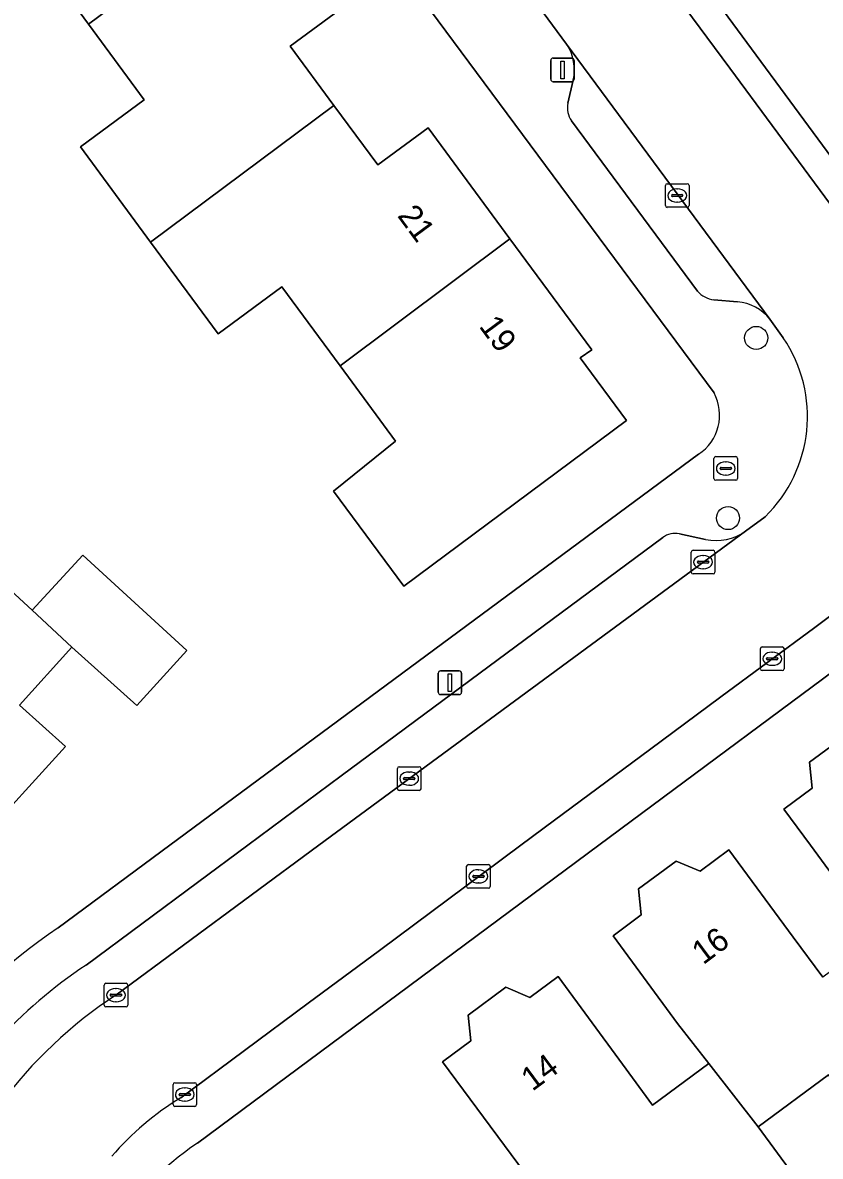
# Model space of a CAD drawing. Extents: x 163426 to 164192, y 380329 to 381641.
# Drawn here: x 163731.07 to 163764.88, y 381236.82 to 381284.84 of the extents above; entities that cross this region are included whole.
import ezdxf

# ---------------------------------------------------------------- set-up
doc = ezdxf.new("R2010")
doc.units = 0
for name, color, linetype in [('IMGEO_Boom', 7, 'Continuous'), ('IMGEO_Brandkraan', 7, 'Continuous'), ('IMGEO_Erf', 7, 'Continuous'), ('IMGEO_Kolk', 7, 'Continuous'), ('IMGEO_Lichtmast', 7, 'Continuous'), ('IMGEO_Pand', 7, 'Continuous'), ('IMGEO_Pand_nummerreeks', 7, 'Continuous'), ('IMGEO_Parkeervlak_open', 7, 'Continuous'), ('IMGEO_Rijbaan_lokaal_open', 7, 'Continuous'), ('IMGEO_Voetpad_open', 7, 'Continuous')]:
    doc.layers.add(name, color=color, linetype=linetype)

msp = doc.modelspace()

# ---------------------------------------------------------------- linework, layer by layer
at = {"layer": 'IMGEO_Boom'}
for centre in [(163762.159, 381271.482), (163760.965, 381263.853)]:
    msp.add_circle(centre, 0.489, dxfattribs=at)
at = {"layer": 'IMGEO_Brandkraan'}
for p, q in [((163760.37, 381265.529), (163760.37, 381266.381)), ((163760.445, 381266.455), (163761.297, 381266.455)), ((163761.371, 381266.381), (163761.371, 381265.529)), ((163760.629, 381265.949), (163760.629, 381265.961)), ((163761.067, 381265.912), (163760.669, 381265.912)), ((163760.672, 381265.998), (163761.07, 381265.998)), ((163760.858, 381266.235), (163760.883, 381266.235)), ((163761.113, 381265.961), (163761.113, 381265.949)), ((163761.297, 381265.455), (163760.445, 381265.455)), ((163760.881, 381265.675), (163760.856, 381265.675))]:
    msp.add_line(p, q, dxfattribs=at)
for points in [[(163760.37, 381265.529), (163760.37, 381266.381)], [(163760.445, 381266.455), (163761.297, 381266.455)], [(163761.371, 381266.381), (163761.371, 381265.529)], [(163761.297, 381265.455), (163760.445, 381265.455)]]:
    msp.add_lwpolyline(points, dxfattribs=at)
for centre, radius, start, end in [((163760.447, 381266.379), 0.0765, 91.552, 178.448), ((163760.447, 381266.379), 0.0765, 91.552, 178.448), ((163761.295, 381266.379), 0.0765, 1.552, 88.448), ((163761.295, 381266.379), 0.0765, 1.552, 88.448), ((163760.669, 381265.958), 0.0403, 85.8775, 175.7526), ((163760.666, 381265.948), 0.0366, 178.938, 274.7102), ((163761.07, 381265.955), 0.043, 264.8664, 352.4533), ((163761.074, 381265.96), 0.0386, 1.7309, 96.639), ((163760.447, 381265.531), 0.0765, 181.552, 268.448), ((163760.447, 381265.531), 0.0765, 181.552, 268.448), ((163761.295, 381265.531), 0.0765, 271.552, 358.448), ((163761.295, 381265.531), 0.0765, 271.552, 358.448)]:
    msp.add_arc(centre, radius, start, end, dxfattribs=at)
for centre, major_axis, ratio, start_param, end_param in [((163760.857, 381265.955), (-0.387, 0.002), 0.722429, 4.712389, 7.853982), ((163760.882, 381265.955), (-0.39, 0.002), 0.717154, 1.570796, 4.712389)]:
    msp.add_ellipse(centre, major_axis=major_axis, ratio=ratio, start_param=start_param, end_param=end_param, dxfattribs=at)
at = {"layer": 'IMGEO_Erf'}
for points in [[(163760.371, 381269.157), (163740.553, 381295.871)], [(163755.631, 381292.33), (163769.92, 381272.943), (163775.788, 381264.982), (163774.583, 381264.129), (163784.964, 381250), (163788.937, 381244.592)], [(163744.543, 381285.407), (163742.412, 381283.838), (163744.264, 381281.324), (163746.118, 381278.808), (163748.25, 381280.379), (163751.72, 381275.682), (163755.192, 381270.983), (163754.701, 381270.639), (163756.667, 381267.981), (163747.223, 381260.972), (163744.249, 381264.991), (163746.879, 381267.112), (163744.524, 381270.307), (163742.059, 381273.651), (163739.356, 381271.658), (163736.491, 381275.546), (163733.519, 381279.579), (163736.223, 381281.573), (163733.86, 381284.779), (163731.397, 381288.12)], [(163732.571, 381246.499), (163737.308, 381250), (163759.71, 381266.555)], [(163726.044, 381264.942), (163731.481, 381259.957), (163733.616, 381262.286), (163738.025, 381258.243), (163735.904, 381255.921), (163733.162, 381258.388), (163730.943, 381255.926), (163732.887, 381254.174), (163729.076, 381250)], [(163767.711, 381259.062), (163755.493, 381250), (163738.486, 381237.379)], [(163766.061, 381247.821), (163764.456, 381250), (163763.334, 381251.523), (163764.531, 381252.412), (163764.416, 381253.509), (163766.011, 381254.689)], [(163754.397, 381233.352), (163748.871, 381240.82), (163750.07, 381241.705), (163749.955, 381242.803), (163751.55, 381243.983), (163752.57, 381243.55), (163753.76, 381244.43), (163756.49, 381240.723), (163757.767, 381238.988), (163760.154, 381240.746), (163758.827, 381242.444), (163756.091, 381246.159), (163757.288, 381247.048), (163757.173, 381248.145), (163758.768, 381249.325), (163759.778, 381248.896), (163761, 381249.804), (163763.727, 381246.102), (163764.979, 381244.403)], [(163768.183, 381236.247), (163765.218, 381240.269), (163762.241, 381238.075), (163763.729, 381236.056)]]:
    msp.add_lwpolyline(points, dxfattribs=at)
for centre, radius, start, end in [((163758.627, 381268.215), 1.982, 303.125, 28.3677), ((163745.109, 381227.856), 22.467, 123.9213, 164.2166), ((163744.262, 381228.521), 10.574, 123.1077, 181.2485)]:
    msp.add_arc(centre, radius, start, end, dxfattribs=at)
at = {"layer": 'IMGEO_Kolk'}
for p, q in [((163758.311, 381277.089), (163758.311, 381277.941)), ((163758.386, 381278.015), (163759.238, 381278.015)), ((163758.799, 381277.795), (163758.824, 381277.795)), ((163759.312, 381277.941), (163759.312, 381277.089)), ((163758.57, 381277.509), (163758.57, 381277.521)), ((163759.008, 381277.472), (163758.61, 381277.472)), ((163758.613, 381277.558), (163759.011, 381277.558)), ((163759.054, 381277.521), (163759.054, 381277.509)), ((163759.238, 381277.015), (163758.386, 381277.015)), ((163758.822, 381277.235), (163758.797, 381277.235)), ((163759.408, 381261.563), (163759.408, 381262.415)), ((163759.483, 381262.489), (163760.335, 381262.489)), ((163760.409, 381262.415), (163760.409, 381261.563)), ((163759.667, 381261.983), (163759.667, 381261.995)), ((163760.105, 381261.946), (163759.707, 381261.946)), ((163759.71, 381262.032), (163760.108, 381262.032)), ((163759.896, 381262.269), (163759.921, 381262.269)), ((163760.151, 381261.995), (163760.151, 381261.983)), ((163760.335, 381261.489), (163759.483, 381261.489)), ((163759.919, 381261.709), (163759.894, 381261.709)), ((163762.339, 381257.47), (163762.339, 381258.322)), ((163762.414, 381258.396), (163763.266, 381258.396)), ((163762.827, 381258.176), (163762.852, 381258.176)), ((163763.34, 381258.322), (163763.34, 381257.47)), ((163762.598, 381257.89), (163762.598, 381257.902)), ((163763.036, 381257.853), (163762.638, 381257.853)), ((163762.641, 381257.939), (163763.039, 381257.939)), ((163762.85, 381257.616), (163762.825, 381257.616)), ((163763.082, 381257.902), (163763.082, 381257.89)), ((163763.266, 381257.396), (163762.414, 381257.396)), ((163747.027, 381253.318), (163747.879, 381253.318)), ((163746.952, 381252.392), (163746.952, 381253.244)), ((163747.211, 381252.812), (163747.211, 381252.824)), ((163747.254, 381252.861), (163747.652, 381252.861)), ((163747.44, 381253.098), (163747.465, 381253.098)), ((163747.695, 381252.824), (163747.695, 381252.812)), ((163747.953, 381253.244), (163747.953, 381252.392)), ((163747.649, 381252.775), (163747.251, 381252.775)), ((163747.463, 381252.538), (163747.438, 381252.538)), ((163747.879, 381252.318), (163747.027, 381252.318)), ((163749.886, 381248.251), (163749.886, 381249.103)), ((163749.961, 381249.177), (163750.813, 381249.177)), ((163750.887, 381249.103), (163750.887, 381248.251)), ((163750.145, 381248.671), (163750.145, 381248.683)), ((163750.583, 381248.634), (163750.185, 381248.634)), ((163750.188, 381248.72), (163750.586, 381248.72)), ((163750.374, 381248.957), (163750.399, 381248.957)), ((163750.629, 381248.683), (163750.629, 381248.671)), ((163750.813, 381248.177), (163749.961, 381248.177)), ((163750.397, 381248.397), (163750.372, 381248.397)), ((163734.525, 381243.223), (163734.525, 381244.075)), ((163734.6, 381244.149), (163735.452, 381244.149)), ((163734.827, 381243.692), (163735.225, 381243.692)), ((163735.013, 381243.929), (163735.038, 381243.929)), ((163735.526, 381244.075), (163735.526, 381243.223)), ((163734.784, 381243.643), (163734.784, 381243.655)), ((163735.222, 381243.606), (163734.824, 381243.606)), ((163735.036, 381243.369), (163735.011, 381243.369)), ((163735.268, 381243.655), (163735.268, 381243.643)), ((163735.452, 381243.149), (163734.6, 381243.149)), ((163737.443, 381239.011), (163737.443, 381239.863)), ((163737.518, 381239.937), (163738.37, 381239.937)), ((163738.444, 381239.863), (163738.444, 381239.011)), ((163737.702, 381239.431), (163737.702, 381239.443)), ((163738.14, 381239.394), (163737.742, 381239.394)), ((163737.745, 381239.48), (163738.143, 381239.48)), ((163737.931, 381239.717), (163737.956, 381239.717)), ((163738.186, 381239.443), (163738.186, 381239.431)), ((163738.37, 381238.937), (163737.518, 381238.937)), ((163737.954, 381239.157), (163737.929, 381239.157))]:
    msp.add_line(p, q, dxfattribs=at)
for points in [[(163758.311, 381277.089), (163758.311, 381277.941)], [(163758.386, 381278.015), (163759.238, 381278.015)], [(163759.312, 381277.941), (163759.312, 381277.089)], [(163759.238, 381277.015), (163758.386, 381277.015)], [(163759.408, 381261.563), (163759.408, 381262.415)], [(163759.483, 381262.489), (163760.335, 381262.489)], [(163760.409, 381262.415), (163760.409, 381261.563)], [(163760.335, 381261.489), (163759.483, 381261.489)], [(163762.339, 381257.47), (163762.339, 381258.322)], [(163762.414, 381258.396), (163763.266, 381258.396)], [(163763.34, 381258.322), (163763.34, 381257.47)], [(163763.266, 381257.396), (163762.414, 381257.396)], [(163747.027, 381253.318), (163747.879, 381253.318)], [(163746.952, 381252.392), (163746.952, 381253.244)], [(163747.953, 381253.244), (163747.953, 381252.392)], [(163747.879, 381252.318), (163747.027, 381252.318)], [(163749.886, 381248.251), (163749.886, 381249.103)], [(163749.961, 381249.177), (163750.813, 381249.177)], [(163750.887, 381249.103), (163750.887, 381248.251)], [(163750.813, 381248.177), (163749.961, 381248.177)], [(163734.525, 381243.223), (163734.525, 381244.075)], [(163734.6, 381244.149), (163735.452, 381244.149)], [(163735.526, 381244.075), (163735.526, 381243.223)], [(163735.452, 381243.149), (163734.6, 381243.149)], [(163737.443, 381239.011), (163737.443, 381239.863)], [(163737.518, 381239.937), (163738.37, 381239.937)], [(163738.444, 381239.863), (163738.444, 381239.011)], [(163738.37, 381238.937), (163737.518, 381238.937)]]:
    msp.add_lwpolyline(points, dxfattribs=at)
for centre, radius, start, end in [((163758.388, 381277.939), 0.0765, 91.552, 178.448), ((163758.388, 381277.939), 0.0765, 91.552, 178.448), ((163759.236, 381277.939), 0.0765, 1.552, 88.448), ((163759.236, 381277.939), 0.0765, 1.552, 88.448), ((163758.61, 381277.518), 0.0403, 85.8775, 175.7526), ((163758.607, 381277.508), 0.0366, 178.938, 274.7102), ((163759.011, 381277.515), 0.043, 264.8664, 352.4533), ((163759.015, 381277.52), 0.0386, 1.7309, 96.639), ((163758.388, 381277.091), 0.0765, 181.552, 268.448), ((163758.388, 381277.091), 0.0765, 181.552, 268.448), ((163759.236, 381277.091), 0.0765, 271.552, 358.448), ((163759.236, 381277.091), 0.0765, 271.552, 358.448), ((163759.485, 381262.413), 0.0765, 91.552, 178.448), ((163759.485, 381262.413), 0.0765, 91.552, 178.448), ((163760.333, 381262.413), 0.0765, 1.552, 88.448), ((163760.333, 381262.413), 0.0765, 1.552, 88.448), ((163759.707, 381261.992), 0.0403, 85.8775, 175.7526), ((163759.704, 381261.982), 0.0366, 178.938, 274.7102), ((163760.108, 381261.989), 0.043, 264.8664, 352.4533), ((163760.112, 381261.994), 0.0386, 1.7309, 96.639), ((163759.485, 381261.565), 0.0765, 181.552, 268.448), ((163759.485, 381261.565), 0.0765, 181.552, 268.448), ((163760.333, 381261.565), 0.0765, 271.552, 358.448), ((163760.333, 381261.565), 0.0765, 271.552, 358.448), ((163762.416, 381258.32), 0.0765, 91.552, 178.448), ((163762.416, 381258.32), 0.0765, 91.552, 178.448), ((163763.264, 381258.32), 0.0765, 1.552, 88.448), ((163763.264, 381258.32), 0.0765, 1.552, 88.448), ((163762.638, 381257.899), 0.0403, 85.8775, 175.7526), ((163762.635, 381257.889), 0.0366, 178.938, 274.7102), ((163763.039, 381257.896), 0.043, 264.8664, 352.4533), ((163763.043, 381257.901), 0.0386, 1.7309, 96.639), ((163762.416, 381257.472), 0.0765, 181.552, 268.448), ((163762.416, 381257.472), 0.0765, 181.552, 268.448), ((163763.264, 381257.472), 0.0765, 271.552, 358.448), ((163763.264, 381257.472), 0.0765, 271.552, 358.448), ((163747.029, 381253.242), 0.0765, 91.552, 178.448), ((163747.029, 381253.242), 0.0765, 91.552, 178.448), ((163747.877, 381253.242), 0.0765, 1.552, 88.448), ((163747.877, 381253.242), 0.0765, 1.552, 88.448), ((163747.251, 381252.821), 0.0403, 85.8775, 175.7526), ((163747.248, 381252.811), 0.0366, 178.938, 274.7102), ((163747.652, 381252.818), 0.043, 264.8664, 352.4533), ((163747.656, 381252.823), 0.0386, 1.7309, 96.639), ((163747.029, 381252.394), 0.0765, 181.552, 268.448), ((163747.029, 381252.394), 0.0765, 181.552, 268.448), ((163747.877, 381252.394), 0.0765, 271.552, 358.448), ((163747.877, 381252.394), 0.0765, 271.552, 358.448), ((163749.963, 381249.101), 0.0765, 91.552, 178.448), ((163749.963, 381249.101), 0.0765, 91.552, 178.448), ((163750.811, 381249.101), 0.0765, 1.552, 88.448), ((163750.811, 381249.101), 0.0765, 1.552, 88.448), ((163750.185, 381248.68), 0.0403, 85.8775, 175.7526), ((163750.182, 381248.67), 0.0366, 178.938, 274.7102), ((163750.586, 381248.677), 0.043, 264.8664, 352.4533), ((163750.59, 381248.682), 0.0386, 1.7309, 96.639), ((163749.963, 381248.253), 0.0765, 181.552, 268.448), ((163749.963, 381248.253), 0.0765, 181.552, 268.448), ((163750.811, 381248.253), 0.0765, 271.552, 358.448), ((163750.811, 381248.253), 0.0765, 271.552, 358.448), ((163734.602, 381244.073), 0.0765, 91.552, 178.448), ((163734.602, 381244.073), 0.0765, 91.552, 178.448), ((163734.824, 381243.652), 0.0403, 85.8775, 175.7526), ((163735.229, 381243.654), 0.0386, 1.7309, 96.639), ((163735.45, 381244.073), 0.0765, 1.552, 88.448), ((163735.45, 381244.073), 0.0765, 1.552, 88.448), ((163734.602, 381243.225), 0.0765, 181.552, 268.448), ((163734.602, 381243.225), 0.0765, 181.552, 268.448), ((163734.821, 381243.642), 0.0366, 178.938, 274.7102), ((163735.225, 381243.649), 0.043, 264.8664, 352.4533), ((163735.45, 381243.225), 0.0765, 271.552, 358.448), ((163735.45, 381243.225), 0.0765, 271.552, 358.448), ((163737.52, 381239.861), 0.0765, 91.552, 178.448), ((163737.52, 381239.861), 0.0765, 91.552, 178.448), ((163738.368, 381239.861), 0.0765, 1.552, 88.448), ((163738.368, 381239.861), 0.0765, 1.552, 88.448), ((163737.742, 381239.44), 0.0403, 85.8775, 175.7526), ((163737.739, 381239.43), 0.0366, 178.938, 274.7102), ((163738.143, 381239.437), 0.043, 264.8664, 352.4533), ((163738.147, 381239.442), 0.0386, 1.7309, 96.639), ((163737.52, 381239.013), 0.0765, 181.552, 268.448), ((163737.52, 381239.013), 0.0765, 181.552, 268.448), ((163738.368, 381239.013), 0.0765, 271.552, 358.448), ((163738.368, 381239.013), 0.0765, 271.552, 358.448)]:
    msp.add_arc(centre, radius, start, end, dxfattribs=at)
for centre, major_axis, ratio, start_param, end_param in [((163758.798, 381277.515), (-0.387, 0.002), 0.722429, 4.712389, 7.853982), ((163758.823, 381277.515), (-0.39, 0.002), 0.717154, 1.570796, 4.712389), ((163759.895, 381261.989), (-0.387, 0.002), 0.722429, 4.712389, 7.853982), ((163759.92, 381261.989), (-0.39, 0.002), 0.717154, 1.570796, 4.712389), ((163762.826, 381257.896), (-0.387, 0.002), 0.722429, 4.712389, 7.853982), ((163762.851, 381257.896), (-0.39, 0.002), 0.717154, 1.570796, 4.712389), ((163747.439, 381252.818), (-0.387, 0.002), 0.722429, 4.712389, 7.853982), ((163747.464, 381252.818), (-0.39, 0.002), 0.717154, 1.570796, 4.712389), ((163750.373, 381248.677), (-0.387, 0.002), 0.722429, 4.712389, 7.853982), ((163750.398, 381248.677), (-0.39, 0.002), 0.717154, 1.570796, 4.712389), ((163735.012, 381243.649), (-0.387, 0.002), 0.722429, 4.712389, 7.853982), ((163735.037, 381243.649), (-0.39, 0.002), 0.717154, 1.570796, 4.712389), ((163737.93, 381239.437), (-0.387, 0.002), 0.722429, 4.712389, 7.853982), ((163737.955, 381239.437), (-0.39, 0.002), 0.717154, 1.570796, 4.712389)]:
    msp.add_ellipse(centre, major_axis=major_axis, ratio=ratio, start_param=start_param, end_param=end_param, dxfattribs=at)
at = {"layer": 'IMGEO_Lichtmast'}
for p, q in [((163753.454, 381282.437), (163753.454, 381283.237)), ((163753.454, 381283.237), (163753.454, 381282.437)), ((163753.554, 381283.337), (163754.344, 381283.337)), ((163754.344, 381283.337), (163753.554, 381283.337)), ((163754.444, 381283.237), (163754.444, 381282.437)), ((163754.444, 381282.437), (163754.444, 381283.237)), ((163754.344, 381282.337), (163753.554, 381282.337)), ((163753.554, 381282.337), (163754.344, 381282.337)), ((163748.682, 381256.479), (163748.682, 381257.279)), ((163748.682, 381257.279), (163748.682, 381256.479)), ((163748.782, 381257.379), (163749.572, 381257.379)), ((163749.572, 381257.379), (163748.782, 381257.379)), ((163749.672, 381257.279), (163749.672, 381256.479)), ((163749.672, 381256.479), (163749.672, 381257.279)), ((163749.572, 381256.379), (163748.782, 381256.379)), ((163748.782, 381256.379), (163749.572, 381256.379))]:
    msp.add_line(p, q, dxfattribs=at)
for points in [[(163753.874, 381283.212), (163754.024, 381283.212), (163754.024, 381282.462), (163753.874, 381282.462), (163753.874, 381283.212)], [(163749.102, 381257.254), (163749.252, 381257.254), (163749.252, 381256.504), (163749.102, 381256.504), (163749.102, 381257.254)]]:
    msp.add_lwpolyline(points, dxfattribs=at)
for centre, start, end in [((163753.554, 381283.237), 90, 180), ((163753.554, 381283.237), 90, 180), ((163754.344, 381283.237), 0, 90), ((163754.344, 381283.237), 360, 90), ((163753.554, 381282.437), 180, 270), ((163753.554, 381282.437), 180, 270), ((163754.344, 381282.437), 270, 0), ((163754.344, 381282.437), 270, 0), ((163748.782, 381257.279), 90, 180), ((163748.782, 381257.279), 90, 180), ((163749.572, 381257.279), 0, 90), ((163749.572, 381257.279), 360, 90), ((163748.782, 381256.479), 180, 270), ((163748.782, 381256.479), 180, 270), ((163749.572, 381256.479), 270, 0), ((163749.572, 381256.479), 270, 0)]:
    msp.add_arc(centre, 0.1, start, end, dxfattribs=at)
at = {"layer": 'IMGEO_Pand'}
for points in [[(163741.052, 381290.128), (163737.561, 381294.848), (163735.432, 381293.292), (163733.455, 381295.966), (163729.431, 381292.999), (163725.672, 381290.228), (163728.694, 381286.127), (163731.397, 381288.12), (163733.86, 381284.779)], [(163744.264, 381281.324), (163742.412, 381283.838), (163744.543, 381285.407), (163741.052, 381290.128), (163733.86, 381284.779), (163736.223, 381281.573), (163733.519, 381279.579), (163736.491, 381275.546)], [(163751.72, 381275.682), (163748.25, 381280.379), (163746.118, 381278.808), (163744.264, 381281.324), (163736.491, 381275.546), (163739.356, 381271.658), (163742.059, 381273.651), (163744.524, 381270.307)], [(163751.72, 381275.682), (163744.524, 381270.307), (163746.879, 381267.112), (163744.249, 381264.991), (163747.223, 381260.972), (163756.667, 381267.981), (163754.701, 381270.639), (163755.192, 381270.983)], [(163733.162, 381258.388), (163731.481, 381259.957), (163726.044, 381264.942), (163722.595, 381261.18), (163725.064, 381258.916), (163722.304, 381255.905), (163722.378, 381255.837), (163728.735, 381250), (163728.92, 381249.83), (163729.076, 381250), (163732.887, 381254.174), (163730.943, 381255.926)], [(163733.162, 381258.388), (163735.904, 381255.921), (163738.025, 381258.243), (163733.616, 381262.286), (163731.481, 381259.957)], [(163775.781, 381250), (163774.663, 381251.508), (163772.265, 381249.725), (163771.01, 381251.413), (163768.228, 381255.156), (163767.021, 381254.26), (163766.011, 381254.689), (163764.416, 381253.509), (163764.531, 381252.412), (163763.334, 381251.523), (163764.456, 381250), (163766.061, 381247.821), (163767.358, 381246.156), (163769.489, 381243.418), (163772.064, 381245.315), (163774.139, 381242.5), (163778.797, 381245.933)], [(163769.489, 381243.418), (163767.358, 381246.156), (163764.979, 381244.403), (163763.727, 381246.102), (163761, 381249.804), (163759.778, 381248.896), (163758.768, 381249.325), (163757.173, 381248.145), (163757.288, 381247.048), (163756.091, 381246.159), (163758.827, 381242.444), (163760.154, 381240.746), (163762.241, 381238.075), (163765.218, 381240.269), (163768.183, 381236.247), (163768.43, 381236.429), (163772.454, 381239.395)], [(163760.154, 381240.746), (163757.767, 381238.988), (163756.49, 381240.723), (163753.76, 381244.43), (163752.57, 381243.55), (163751.55, 381243.983), (163749.955, 381242.803), (163750.07, 381241.705), (163748.871, 381240.82), (163754.397, 381233.352), (163755.009, 381232.744), (163757.985, 381234.938), (163759.474, 381232.919), (163763.729, 381236.056), (163762.241, 381238.075)]]:
    msp.add_lwpolyline(points, close=True, dxfattribs=at)
at = {"layer": 'IMGEO_Parkeervlak_open'}
for points in [[(163762.737, 381272.275), (163754.126, 381283.93)], [(163754.408, 381282.4), (163754.174, 381281.433)], [(163754.327, 381280.672), (163759.666, 381273.463)], [(163760.36, 381273.101), (163761.369, 381273.018)], [(163758.197, 381263.027), (163744.576, 381252.935), (163740.615, 381250), (163738.481, 381248.419), (163733.756, 381244.918)], [(163743.625, 381250), (163761.7, 381263.296)], [(163760.014, 381262.95), (163758.907, 381263.183)], [(163735.024, 381243.646), (163743.625, 381250)]]:
    msp.add_lwpolyline(points, dxfattribs=at)
for centre, radius, start, end in [((163752.458, 381282.832), 1.998, 347.5243, 33.362), ((163755.199, 381281.243), 1.043, 169.5174, 213.2183), ((163760.495, 381274.205), 1.112, 221.8541, 263.0516), ((163761.181, 381271.041), 1.986, 38.4221, 84.5626), ((163758.726, 381262.315), 0.887, 78.205, 126.579), ((163760.461, 381265.054), 2.151, 258.0148, 305.1796), ((163744.965, 381228.013), 20.283, 123.5458, 137.7188), ((163745.466, 381227.654), 19.099, 123.1417, 163.7666)]:
    msp.add_arc(centre, radius, start, end, dxfattribs=at)
at = {"layer": 'IMGEO_Rijbaan_lokaal_open'}
for points in [[(163748.164, 381292.114), (163748.432, 381291.653), (163749.62, 381290.048), (163754.126, 381283.93), (163762.737, 381272.275), (163763.306, 381271.485)], [(163766.855, 381275.036), (163764.63, 381278.054), (163761.048, 381282.907), (163758.816, 381285.926), (163755.171, 381290.857)], [(163762.532, 381263.908), (163761.7, 381263.296), (163743.625, 381250), (163735.024, 381243.646)], [(163737.769, 381239.302), (163743.166, 381243.303), (163746.197, 381245.539), (163750.571, 381248.802), (163752.181, 381250), (163753.605, 381251.059), (163757.64, 381254.032), (163760.666, 381256.281), (163764.646, 381259.224), (163767.663, 381261.473)]]:
    msp.add_lwpolyline(points, dxfattribs=at)
for centre, radius, start, end in [((163758.422, 381268.156), 5.911, 314.0574, 34.2774), ((163745.466, 381227.654), 19.099, 123.1417, 163.7666), ((163744.266, 381228.689), 12.444, 121.472, 139.199)]:
    msp.add_arc(centre, radius, start, end, dxfattribs=at)
at = {"layer": 'IMGEO_Voetpad_open'}
for points in [[(163739.529, 381300.378), (163738.778, 381299.792), (163741.259, 381296.424), (163740.553, 381295.871), (163760.371, 381269.157)], [(163754.126, 381283.93), (163749.62, 381290.048), (163748.432, 381291.653), (163748.164, 381292.114), (163747.778, 381291.825), (163746.445, 381293.556)], [(163769.92, 381272.943), (163755.631, 381292.33)], [(163755.171, 381290.857), (163758.816, 381285.926), (163761.048, 381282.907), (163764.63, 381278.054), (163766.855, 381275.036), (163768.931, 381272.214)], [(163754.174, 381281.433), (163754.408, 381282.4)], [(163759.666, 381273.463), (163754.327, 381280.672)], [(163761.369, 381273.018), (163760.36, 381273.101)], [(163763.306, 381271.485), (163762.737, 381272.275)], [(163759.71, 381266.555), (163737.308, 381250), (163732.571, 381246.499)], [(163761.7, 381263.296), (163762.532, 381263.908)], [(163733.756, 381244.918), (163738.481, 381248.419), (163740.615, 381250), (163744.576, 381252.935), (163758.197, 381263.027)], [(163758.907, 381263.183), (163760.014, 381262.95)], [(163768.316, 381260.601), (163767.663, 381261.473), (163764.646, 381259.224), (163760.666, 381256.281), (163757.64, 381254.032), (163753.605, 381251.059), (163752.181, 381250), (163750.571, 381248.802), (163746.197, 381245.539), (163743.166, 381243.303), (163737.769, 381239.302)], [(163738.486, 381237.379), (163755.493, 381250), (163767.711, 381259.062)]]:
    msp.add_lwpolyline(points, dxfattribs=at)
for centre, radius, start, end in [((163752.458, 381282.832), 1.998, 347.5243, 33.362), ((163755.199, 381281.243), 1.043, 169.5174, 213.2183), ((163760.495, 381274.205), 1.112, 221.8541, 263.0516), ((163761.181, 381271.041), 1.986, 38.4221, 84.5626), ((163758.422, 381268.156), 5.911, 314.0574, 34.2774), ((163758.627, 381268.215), 1.982, 303.125, 28.3677), ((163758.726, 381262.315), 0.887, 78.205, 126.579), ((163760.461, 381265.054), 2.151, 258.0148, 305.1796), ((163745.109, 381227.856), 22.467, 123.9213, 164.2166), ((163744.965, 381228.013), 20.283, 123.5458, 137.7188), ((163744.266, 381228.689), 12.444, 121.472, 139.199), ((163744.262, 381228.521), 10.574, 123.1077, 181.2485)]:
    msp.add_arc(centre, radius, start, end, dxfattribs=at)

# ---------------------------------------------------------------- texts
at = {"layer": 'IMGEO_Pand_nummerreeks'}
for s, rotation, p in [('21', 306.4579, (163746.924, 381276.655)), ('19', 306.4579, (163750.382, 381271.975)), ('16', 36.5948, (163759.91, 381244.909)), ('14', 36.4401, (163752.672, 381239.55))]:
    msp.add_text(s, height=1, rotation=rotation, dxfattribs=at).set_placement(p)

doc.saveas('drawing.dxf')
